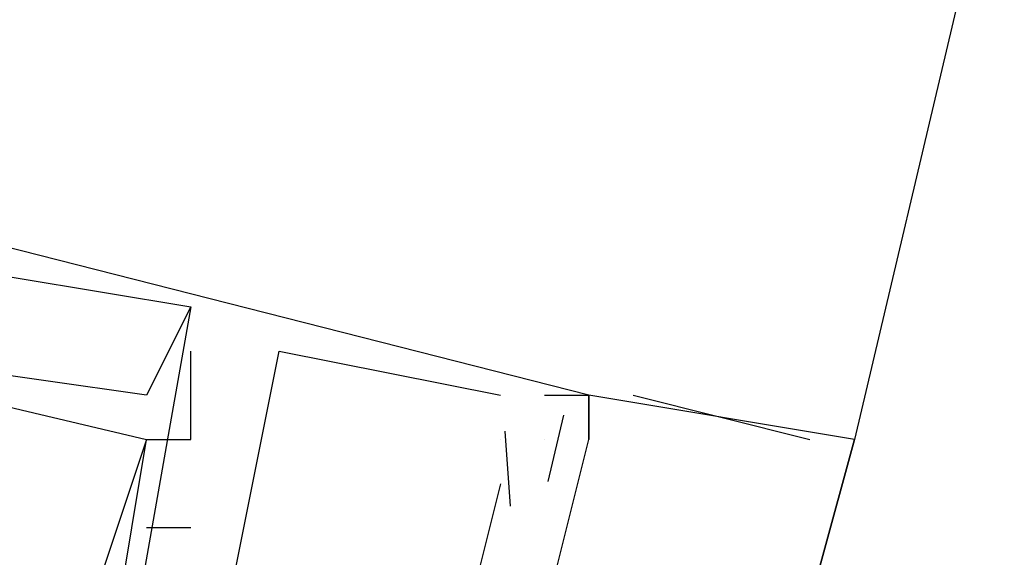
# Model space of a CAD drawing. Header units: feet. Extents: x -79 to 198, y -22 to 181.
# Tile 504 of 656: x 119.775 to 120.072, y 83.662 to 83.824. Entities that reach past the tile are written whole.
import ezdxf

# ---------------------------------------------------------------- set-up
doc = ezdxf.new("R2010")
doc.units = ezdxf.units.FT
doc.layers.add('A-LINEA', color=7, linetype='CONTINUOUS')

msp = doc.modelspace()

# ---------------------------------------------------------------- linework, layer by layer
at = {"layer": 'A-LINEA'}
for p, q in [((121.6667, 90.6311), (120.0267, 83.6978)), ((121.6667, 90.6311), (120.0267, 83.6978)), ((119.8267, 83.7378), (119.8267, 83.7378)), ((119.8267, 83.7378), (119.8267, 83.7378)), ((119.8267, 83.7378), (119.8267, 83.7378)), ((119.8267, 83.7378), (119.8267, 83.7378)), ((119.8267, 83.7378), (119.8267, 83.7378)), ((119.8267, 83.7378), (119.8267, 83.7378)), ((119.8267, 83.7378), (119.8267, 83.7378)), ((119.8267, 83.7378), (119.8267, 83.7378)), ((119.8267, 83.7378), (119.8267, 83.7378)), ((119.8267, 83.7378), (119.8267, 83.7378)), ((119.8267, 83.7378), (119.8267, 83.7378)), ((119.8267, 83.7378), (119.8267, 83.7378)), ((119.8267, 83.7244), (119.8267, 83.7244)), ((119.8267, 83.7244), (119.8267, 83.7244)), ((119.8267, 83.7244), (119.8267, 83.7244)), ((119.8267, 83.7244), (119.8267, 83.7244)), ((119.8267, 83.7244), (119.8267, 83.7244)), ((119.8267, 83.7244), (119.8267, 83.7244)), ((119.8533, 83.7244), (119.8533, 83.7244)), ((119.8533, 83.7244), (119.8533, 83.7244)), ((119.8533, 83.7244), (119.8533, 83.7244)), ((119.8533, 83.7244), (119.8533, 83.7244)), ((119.8533, 83.7244), (119.8533, 83.7244)), ((119.8533, 83.7244), (119.8533, 83.7244)), ((119.8133, 83.7111), (119.8133, 83.7111)), ((119.8133, 83.7111), (119.8133, 83.7111)), ((119.8133, 83.7111), (119.8133, 83.7111)), ((119.8133, 83.7111), (119.8133, 83.7111)), ((119.8133, 83.7111), (119.8133, 83.7111)), ((119.8133, 83.7111), (119.8133, 83.7111)), ((119.92, 83.7111), (119.92, 83.7111)), ((119.92, 83.7111), (119.92, 83.7111)), ((119.92, 83.7111), (119.92, 83.7111)), ((119.92, 83.7111), (119.92, 83.7111)), ((119.92, 83.7111), (119.92, 83.7111)), ((119.92, 83.7111), (119.92, 83.7111)), ((119.9333, 83.7111), (119.9333, 83.7111)), ((119.9333, 83.7111), (119.9333, 83.7111)), ((119.9333, 83.7111), (119.9333, 83.7111)), ((119.9333, 83.7111), (119.9333, 83.7111)), ((119.9333, 83.7111), (119.9333, 83.7111)), ((119.9333, 83.7111), (119.9333, 83.7111)), ((119.9467, 83.7111), (119.9467, 83.7111)), ((119.9467, 83.7111), (119.9467, 83.7111)), ((119.9467, 83.7111), (119.9467, 83.7111)), ((119.9467, 83.7111), (119.9467, 83.7111)), ((119.9467, 83.7111), (119.9467, 83.7111)), ((119.9467, 83.7111), (119.9467, 83.7111)), ((119.9467, 83.7111), (119.9467, 83.7111)), ((119.9467, 83.7111), (119.9467, 83.7111)), ((119.9467, 83.7111), (119.9467, 83.7111)), ((119.9467, 83.7111), (119.9467, 83.7111)), ((119.9467, 83.7111), (119.9467, 83.7111)), ((119.9467, 83.7111), (119.9467, 83.7111)), ((119.9467, 83.7111), (119.9467, 83.7111)), ((119.9467, 83.7111), (119.9467, 83.7111)), ((119.9467, 83.7111), (119.9467, 83.7111)), ((119.9467, 83.7111), (119.9467, 83.7111)), ((119.9467, 83.7111), (119.9467, 83.7111)), ((119.9467, 83.7111), (119.9467, 83.7111)), ((119.96, 83.7111), (119.96, 83.7111)), ((119.96, 83.7111), (119.96, 83.7111)), ((119.96, 83.7111), (119.96, 83.7111)), ((119.96, 83.7111), (119.96, 83.7111)), ((119.96, 83.7111), (119.96, 83.7111)), ((119.96, 83.7111), (119.96, 83.7111)), ((119.939, 83.7051), (119.9343, 83.6851)), ((119.939, 83.7051), (119.9343, 83.6851)), ((119.939, 83.7051), (119.9343, 83.6851)), ((119.939, 83.7051), (119.9343, 83.6851)), ((119.939, 83.7051), (119.9343, 83.6851)), ((119.939, 83.7051), (119.9343, 83.6851)), ((119.9213, 83.7003), (119.9229, 83.6776)), ((119.9213, 83.7003), (119.9229, 83.6776)), ((119.9213, 83.7003), (119.9229, 83.6776)), ((119.9213, 83.7003), (119.9229, 83.6776)), ((119.9213, 83.7003), (119.9229, 83.6776)), ((119.9213, 83.7003), (119.9229, 83.6776)), ((119.8133, 83.6978), (119.8133, 83.6978)), ((119.8133, 83.6978), (119.8133, 83.6978)), ((119.8133, 83.6978), (119.8133, 83.6978)), ((119.8133, 83.6978), (119.8133, 83.6978)), ((119.8133, 83.6978), (119.8133, 83.6978)), ((119.8133, 83.6978), (119.8133, 83.6978)), ((119.8133, 83.6978), (119.8133, 83.6978)), ((119.8133, 83.6978), (119.8133, 83.6978)), ((119.8133, 83.6978), (119.8133, 83.6978)), ((119.8133, 83.6978), (119.8133, 83.6978)), ((119.8133, 83.6978), (119.8133, 83.6978)), ((119.8133, 83.6978), (119.8133, 83.6978)), ((119.8267, 83.6978), (119.8267, 83.6978)), ((119.8267, 83.6978), (119.8267, 83.6978)), ((119.8267, 83.6978), (119.8267, 83.6978)), ((119.8267, 83.6978), (119.8267, 83.6978)), ((119.8267, 83.6978), (119.8267, 83.6978)), ((119.8267, 83.6978), (119.8267, 83.6978)), ((119.92, 83.6978), (119.92, 83.6978)), ((119.92, 83.6978), (119.92, 83.6978)), ((119.92, 83.6978), (119.92, 83.6978)), ((119.92, 83.6978), (119.92, 83.6978)), ((119.92, 83.6978), (119.92, 83.6978)), ((119.92, 83.6978), (119.92, 83.6978)), ((119.9333, 83.6978), (119.9333, 83.6978)), ((119.9333, 83.6978), (119.9333, 83.6978)), ((119.9333, 83.6978), (119.9333, 83.6978)), ((119.9333, 83.6978), (119.9333, 83.6978)), ((119.9333, 83.6978), (119.9333, 83.6978)), ((119.9333, 83.6978), (119.9333, 83.6978)), ((119.9333, 83.6978), (119.9333, 83.6978)), ((119.9333, 83.6978), (119.9333, 83.6978)), ((119.9333, 83.6978), (119.9333, 83.6978)), ((119.9333, 83.6978), (119.9333, 83.6978)), ((119.9333, 83.6978), (119.9333, 83.6978)), ((119.9333, 83.6978), (119.9333, 83.6978)), ((119.9467, 83.6978), (119.9467, 83.6978)), ((119.9467, 83.6978), (119.9467, 83.6978)), ((119.9467, 83.6978), (119.9467, 83.6978)), ((119.9467, 83.6978), (119.9467, 83.6978)), ((119.9467, 83.6978), (119.9467, 83.6978)), ((119.9467, 83.6978), (119.9467, 83.6978)), ((119.9467, 83.6978), (119.9467, 83.6978)), ((119.9467, 83.6978), (119.9467, 83.6978)), ((119.9467, 83.6978), (119.9467, 83.6978)), ((119.9467, 83.6978), (119.9467, 83.6978)), ((119.9467, 83.6978), (119.9467, 83.6978)), ((119.9467, 83.6978), (119.9467, 83.6978)), ((120.0133, 83.6978), (120.0133, 83.6978)), ((120.0133, 83.6978), (120.0133, 83.6978)), ((120.0133, 83.6978), (120.0133, 83.6978)), ((120.0133, 83.6978), (120.0133, 83.6978)), ((120.0133, 83.6978), (120.0133, 83.6978)), ((120.0133, 83.6978), (120.0133, 83.6978)), ((120.0267, 83.6978), (120.0267, 83.6978)), ((120.0267, 83.6978), (120.0267, 83.6978)), ((120.0267, 83.6978), (120.0267, 83.6978)), ((120.0267, 83.6978), (120.0267, 83.6978)), ((120.0267, 83.6978), (120.0267, 83.6978)), ((120.0267, 83.6978), (120.0267, 83.6978)), ((120.0267, 83.6978), (120.0267, 83.6978)), ((120.0267, 83.6978), (120.0267, 83.6978)), ((120.0267, 83.6978), (120.0267, 83.6978)), ((120.0267, 83.6978), (120.0267, 83.6978)), ((120.0267, 83.6978), (120.0267, 83.6978)), ((120.0267, 83.6978), (120.0267, 83.6978)), ((119.92, 83.6844), (119.9067, 83.6311)), ((119.92, 83.6844), (119.9067, 83.6311)), ((119.92, 83.6844), (119.9067, 83.6311)), ((119.92, 83.6844), (119.9067, 83.6311)), ((119.92, 83.6844), (119.9067, 83.6311)), ((119.92, 83.6844), (119.9067, 83.6311)), ((119.92, 83.6844), (119.92, 83.6844)), ((119.92, 83.6844), (119.92, 83.6844)), ((119.92, 83.6844), (119.92, 83.6844)), ((119.92, 83.6844), (119.92, 83.6844)), ((119.92, 83.6844), (119.92, 83.6844)), ((119.92, 83.6844), (119.92, 83.6844)), ((119.8267, 83.6711), (119.8133, 83.6711)), ((119.8133, 83.6711), (119.8133, 83.6711)), ((119.8267, 83.6711), (119.8133, 83.6711)), ((119.8133, 83.6711), (119.8133, 83.6711)), ((119.8267, 83.6711), (119.8133, 83.6711)), ((119.8133, 83.6711), (119.8133, 83.6711)), ((119.8267, 83.6711), (119.8133, 83.6711)), ((119.8133, 83.6711), (119.8133, 83.6711)), ((119.8267, 83.6711), (119.8133, 83.6711)), ((119.8133, 83.6711), (119.8133, 83.6711)), ((119.8267, 83.6711), (119.8133, 83.6711)), ((119.8133, 83.6711), (119.8133, 83.6711)), ((119.8267, 83.6711), (119.8267, 83.6711)), ((119.8267, 83.6711), (119.8267, 83.6711)), ((119.8267, 83.6711), (119.8267, 83.6711)), ((119.8267, 83.6711), (119.8267, 83.6711)), ((119.8267, 83.6711), (119.8267, 83.6711)), ((119.8267, 83.6711), (119.8267, 83.6711))]:
    msp.add_line(p, q, dxfattribs=at)
for points in [[(119.9333, 83.7111), (119.9467, 83.7111), (119.2667, 83.8844)], [(119.9333, 83.7111), (119.9467, 83.7111), (119.2667, 83.8844)], [(119.9333, 83.7111), (119.9467, 83.7111), (119.2667, 83.8844)], [(119.9333, 83.7111), (119.9467, 83.7111), (119.2667, 83.8844)], [(119.9333, 83.7111), (119.9467, 83.7111), (119.2667, 83.8844)], [(119.9333, 83.7111), (119.9467, 83.7111), (119.2667, 83.8844)], [(119.28, 83.7378), (119.2933, 83.7378), (119.3067, 83.8178), (119.8133, 83.6978), (119.7867, 83.6178), (119.7867, 83.6178)], [(119.28, 83.7378), (119.2933, 83.7378), (119.3067, 83.8178), (119.8133, 83.6978), (119.7867, 83.6178), (119.7867, 83.6178)], [(119.28, 83.7378), (119.2933, 83.7378), (119.3067, 83.8178), (119.8133, 83.6978), (119.7867, 83.6178), (119.7867, 83.6178)], [(119.28, 83.7378), (119.2933, 83.7378), (119.3067, 83.8178), (119.8133, 83.6978), (119.7867, 83.6178), (119.7867, 83.6178)], [(119.28, 83.7378), (119.2933, 83.7378), (119.3067, 83.8178), (119.8133, 83.6978), (119.7867, 83.6178), (119.7867, 83.6178)], [(119.28, 83.7378), (119.2933, 83.7378), (119.3067, 83.8178), (119.8133, 83.6978), (119.7867, 83.6178), (119.7867, 83.6178)], [(119.7467, 83.7244), (119.7467, 83.7511), (119.8267, 83.7378), (119.7867, 83.5111), (119.7733, 83.5111)], [(119.7467, 83.7244), (119.7467, 83.7511), (119.8267, 83.7378), (119.7867, 83.5111), (119.7733, 83.5111)], [(119.7467, 83.7244), (119.7467, 83.7511), (119.8267, 83.7378), (119.7867, 83.5111), (119.7733, 83.5111)], [(119.7467, 83.7244), (119.7467, 83.7511), (119.8267, 83.7378), (119.7867, 83.5111), (119.7733, 83.5111)], [(119.7467, 83.7244), (119.7467, 83.7511), (119.8267, 83.7378), (119.7867, 83.5111), (119.7733, 83.5111)], [(119.7467, 83.7244), (119.7467, 83.7511), (119.8267, 83.7378), (119.7867, 83.5111), (119.7733, 83.5111)], [(119.8267, 83.7378), (119.8133, 83.7111), (119.72, 83.7244), (119.72, 83.7378)], [(119.8267, 83.7378), (119.8133, 83.7111), (119.72, 83.7244), (119.72, 83.7378)], [(119.8267, 83.7378), (119.8133, 83.7111), (119.72, 83.7244), (119.72, 83.7378)], [(119.8267, 83.7378), (119.8133, 83.7111), (119.72, 83.7244), (119.72, 83.7378)], [(119.8267, 83.7378), (119.8133, 83.7111), (119.72, 83.7244), (119.72, 83.7378)], [(119.8267, 83.7378), (119.8133, 83.7111), (119.72, 83.7244), (119.72, 83.7378)], [(119.8, 83.6044), (119.8, 83.6178), (119.8133, 83.6978), (119.8267, 83.6978), (119.8267, 83.7244)], [(119.8, 83.6044), (119.8, 83.6178), (119.8133, 83.6978), (119.8267, 83.6978), (119.8267, 83.7244)], [(119.8, 83.6044), (119.8, 83.6178), (119.8133, 83.6978), (119.8267, 83.6978), (119.8267, 83.7244)], [(119.8, 83.6044), (119.8, 83.6178), (119.8133, 83.6978), (119.8267, 83.6978), (119.8267, 83.7244)], [(119.8, 83.6044), (119.8, 83.6178), (119.8133, 83.6978), (119.8267, 83.6978), (119.8267, 83.7244)], [(119.8, 83.6044), (119.8, 83.6178), (119.8133, 83.6978), (119.8267, 83.6978), (119.8267, 83.7244)], [(119.8267, 83.5911), (119.8533, 83.7244), (119.92, 83.7111)], [(119.8267, 83.5911), (119.8533, 83.7244), (119.92, 83.7111)], [(119.8267, 83.5911), (119.8533, 83.7244), (119.92, 83.7111)], [(119.8267, 83.5911), (119.8533, 83.7244), (119.92, 83.7111)], [(119.8267, 83.5911), (119.8533, 83.7244), (119.92, 83.7111)], [(119.8267, 83.5911), (119.8533, 83.7244), (119.92, 83.7111)], [(119.9867, 83.5511), (120.0267, 83.6978), (120.0267, 83.6978), (119.9467, 83.7111), (119.9467, 83.6978), (119.9467, 83.7111)], [(119.9867, 83.5511), (120.0267, 83.6978), (120.0267, 83.6978), (119.9467, 83.7111), (119.9467, 83.6978), (119.9467, 83.7111)], [(119.9867, 83.5511), (120.0267, 83.6978), (120.0267, 83.6978), (119.9467, 83.7111), (119.9467, 83.6978), (119.9467, 83.7111)], [(119.9867, 83.5511), (120.0267, 83.6978), (120.0267, 83.6978), (119.9467, 83.7111), (119.9467, 83.6978), (119.9467, 83.7111)], [(119.9867, 83.5511), (120.0267, 83.6978), (120.0267, 83.6978), (119.9467, 83.7111), (119.9467, 83.6978), (119.9467, 83.7111)], [(119.9867, 83.5511), (120.0267, 83.6978), (120.0267, 83.6978), (119.9467, 83.7111), (119.9467, 83.6978), (119.9467, 83.7111)], [(119.96, 83.7111), (120.0133, 83.6978), (120.0133, 83.6978)], [(119.96, 83.7111), (120.0133, 83.6978), (120.0133, 83.6978)], [(119.96, 83.7111), (120.0133, 83.6978), (120.0133, 83.6978)], [(119.96, 83.7111), (120.0133, 83.6978), (120.0133, 83.6978)], [(119.96, 83.7111), (120.0133, 83.6978), (120.0133, 83.6978)], [(119.96, 83.7111), (120.0133, 83.6978), (120.0133, 83.6978)], [(119.9067, 83.5911), (119.92, 83.5911), (119.9467, 83.6978)], [(119.9067, 83.5911), (119.92, 83.5911), (119.9467, 83.6978)], [(119.9067, 83.5911), (119.92, 83.5911), (119.9467, 83.6978)], [(119.9067, 83.5911), (119.92, 83.5911), (119.9467, 83.6978)], [(119.9067, 83.5911), (119.92, 83.5911), (119.9467, 83.6978)], [(119.9067, 83.5911), (119.92, 83.5911), (119.9467, 83.6978)], [(120.0267, 83.6978), (119.9867, 83.5511), (119.9867, 83.5511), (119.9333, 83.5644), (119.9333, 83.5644), (119.9333, 83.5644), (119.9333, 83.5644), (119.92, 83.5778)], [(120.0267, 83.6978), (119.9867, 83.5511), (119.9867, 83.5511), (119.9333, 83.5644), (119.9333, 83.5644), (119.9333, 83.5644), (119.9333, 83.5644), (119.92, 83.5778)], [(120.0267, 83.6978), (119.9867, 83.5511), (119.9867, 83.5511), (119.9333, 83.5644), (119.9333, 83.5644), (119.9333, 83.5644), (119.9333, 83.5644), (119.92, 83.5778)], [(120.0267, 83.6978), (119.9867, 83.5511), (119.9867, 83.5511), (119.9333, 83.5644), (119.9333, 83.5644), (119.9333, 83.5644), (119.9333, 83.5644), (119.92, 83.5778)], [(120.0267, 83.6978), (119.9867, 83.5511), (119.9867, 83.5511), (119.9333, 83.5644), (119.9333, 83.5644), (119.9333, 83.5644), (119.9333, 83.5644), (119.92, 83.5778)], [(120.0267, 83.6978), (119.9867, 83.5511), (119.9867, 83.5511), (119.9333, 83.5644), (119.9333, 83.5644), (119.9333, 83.5644), (119.9333, 83.5644), (119.92, 83.5778)]]:
    msp.add_lwpolyline(points, dxfattribs=at)

doc.saveas('drawing.dxf')
